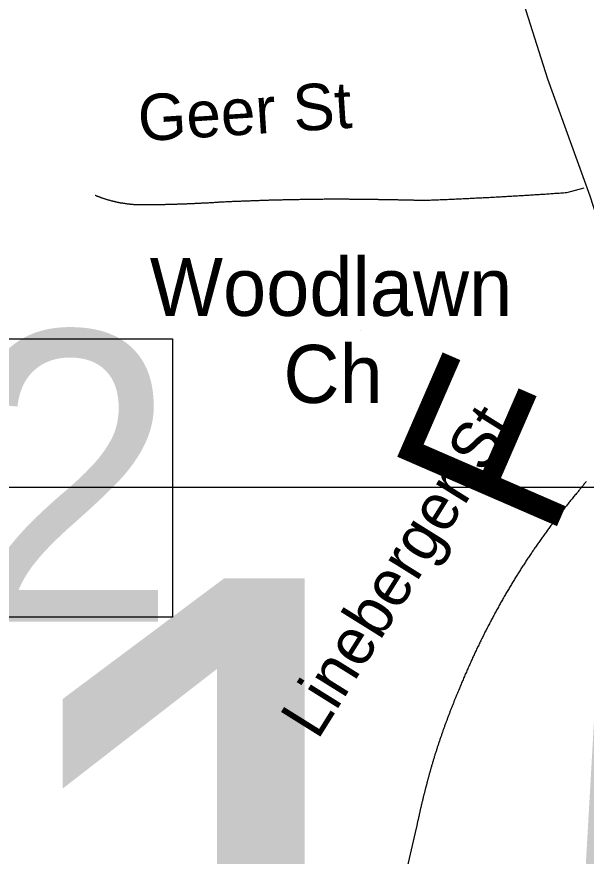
# Model space of a CAD drawing. Extents: x 1268485 to 1426702, y 514839 to 616766.
# Drawn here: x 1373044 to 1373848, y 561733 to 562920 of the extents above; entities that cross this region are included whole.
import ezdxf

# ---------------------------------------------------------------- set-up
doc = ezdxf.new("R2010")
doc.units = 0
for name, color, linetype in [('Old_Level_10', 7, 'Continuous'), ('Old_Level_22', 7, 'Continuous'), ('Old_Level_31', 7, 'Continuous'), ('Old_Level_32', 7, 'Continuous'), ('Old_Level_35', 7, 'Continuous'), ('Old_Level_4', 7, 'Continuous')]:
    doc.layers.add(name, color=color, linetype=linetype)

msp = doc.modelspace()

# ---------------------------------------------------------------- linework, layer by layer
at = {"layer": 'Old_Level_22'}
msp.add_line((1373528.713, 562476.618), (1373528.713, 562476.618), dxfattribs=at)
at = {"layer": 'Old_Level_31'}
msp.add_lwpolyline([(1372375.906, 562464.673), (1373263.602, 562464.673), (1373263.602, 562071.251), (1372375.906, 562071.251), (1372375.906, 562464.673)], dxfattribs=at)
at = {"layer": 'Old_Level_32'}
msp.add_lwpolyline([(1373744.673, 562987.018), (1373793.576, 562831.959), (1373853.076, 562666.828), (1373892.016, 562546.688), (1373942.661, 562378.286)], dxfattribs=at)
at = {"layer": 'Old_Level_35'}
msp.add_line((1373844.55, 562677.63), (1373820.252, 562671.017), dxfattribs=at)
for points in [[(1373227.138, 562653.997), (1373226.421, 562653.947), (1373225.6, 562653.947), (1373224.883, 562653.947), (1373224.165, 562653.895), (1373223.345, 562653.895), (1373222.627, 562653.895), (1373221.91, 562653.895), (1373221.089, 562653.895), (1373220.372, 562653.895), (1373219.654, 562653.895), (1373218.834, 562653.947), (1373218.116, 562653.947), (1373217.398, 562653.947), (1373216.578, 562653.947), (1373215.861, 562653.997), (1373215.143, 562653.997), (1373214.425, 562654.049), (1373213.605, 562654.049), (1373212.887, 562654.1), (1373212.17, 562654.1), (1373211.247, 562654.202), (1373210.529, 562654.254), (1373209.709, 562654.305), (1373208.991, 562654.305), (1373208.274, 562654.357), (1373207.453, 562654.459), (1373206.736, 562654.51), (1373206.018, 562654.562), (1373205.3, 562654.613), (1373204.48, 562654.767), (1373203.762, 562654.818), (1373203.045, 562654.869), (1373202.225, 562654.92), (1373201.507, 562655.074), (1373200.789, 562655.125), (1373199.969, 562655.228), (1373199.251, 562655.33), (1373198.636, 562655.433), (1373197.918, 562655.484), (1373197.098, 562655.638), (1373196.381, 562655.74), (1373195.663, 562655.895), (1373194.843, 562655.945), (1373194.125, 562656.048), (1373193.407, 562656.202), (1373192.587, 562656.305), (1373191.869, 562656.458), (1373191.152, 562656.561), (1373190.332, 562656.663), (1373189.614, 562656.868), (1373188.896, 562657.022), (1373188.076, 562657.125), (1373187.358, 562657.227), (1373186.641, 562657.432), (1373186.025, 562657.586), (1373185.205, 562657.74), (1373184.488, 562657.893), (1373183.77, 562658.048), (1373182.95, 562658.253), (1373182.232, 562658.355), (1373181.514, 562658.56), (1373180.797, 562658.765), (1373180.079, 562658.919), (1373179.361, 562659.124), (1373178.644, 562659.329), (1373177.926, 562659.483), (1373177.106, 562659.688), (1373176.388, 562659.893), (1373175.773, 562660.046), (1373174.953, 562660.251), (1373174.235, 562660.457), (1373173.517, 562660.713), (1373172.8, 562660.867), (1373172.082, 562661.123), (1373171.364, 562661.328), (1373170.647, 562661.482), (1373169.826, 562661.739), (1373169.211, 562661.994), (1373168.493, 562662.199), (1373167.776, 562662.456), (1373166.956, 562662.712), (1373166.34, 562662.917), (1373165.623, 562663.122), (1373164.905, 562663.379), (1373164.085, 562663.635), (1373163.47, 562663.892), (1373162.752, 562664.147), (1373162.034, 562664.455), (1373161.419, 562664.712), (1373160.599, 562664.917), (1373159.984, 562665.173), (1373159.266, 562665.429), (1373158.548, 562665.737), (1373157.831, 562665.993), (1373157.113, 562666.301), (1373156.395, 562666.557), (1373155.78, 562666.865), (1373154.96, 562667.121), (1373154.345, 562667.428)], [(1373820.252, 562671.017), (1373818.201, 562670.863), (1373816.15, 562670.709), (1373814.1, 562670.556), (1373812.152, 562670.453), (1373810.101, 562670.299), (1373808.051, 562670.146), (1373806, 562669.991), (1373803.95, 562669.889), (1373802.002, 562669.736), (1373799.951, 562669.633), (1373797.901, 562669.428), (1373795.85, 562669.325), (1373793.902, 562669.171), (1373791.852, 562669.069), (1373789.801, 562668.915), (1373787.751, 562668.813), (1373785.7, 562668.608), (1373783.752, 562668.505), (1373781.702, 562668.351), (1373779.651, 562668.249), (1373777.601, 562668.146), (1373775.653, 562667.993), (1373773.602, 562667.89), (1373771.552, 562667.736), (1373769.501, 562667.633), (1373767.451, 562667.48), (1373765.503, 562667.377), (1373763.452, 562667.275), (1373761.402, 562667.121), (1373759.351, 562667.018), (1373757.403, 562666.865), (1373755.353, 562666.762), (1373753.2, 562666.608), (1373751.252, 562666.506), (1373749.201, 562666.352), (1373747.253, 562666.25), (1373745.1, 562666.147), (1373743.152, 562665.993), (1373741.101, 562665.89), (1373739.153, 562665.737), (1373737.103, 562665.685), (1373734.95, 562665.583), (1373733.002, 562665.429), (1373730.951, 562665.327), (1373729.003, 562665.173), (1373726.85, 562665.07), (1373724.902, 562665.019), (1373722.852, 562664.865), (1373720.904, 562664.763), (1373718.751, 562664.609), (1373716.7, 562664.507), (1373714.752, 562664.455), (1373712.702, 562664.302), (1373710.651, 562664.199), (1373708.601, 562664.045), (1373706.653, 562663.994), (1373704.602, 562663.892), (1373702.654, 562663.737), (1373700.501, 562663.687), (1373698.451, 562663.584), (1373696.503, 562663.43), (1373694.452, 562663.379), (1373692.402, 562663.276), (1373690.351, 562663.122), (1373688.403, 562663.071), (1373686.353, 562662.917), (1373684.199, 562662.866), (1373682.251, 562662.764), (1373680.201, 562662.61), (1373678.253, 562662.559), (1373676.1, 562662.456), (1373674.152, 562662.354), (1373672.101, 562662.251), (1373670.153, 562662.199), (1373668, 562662.046), (1373665.95, 562661.994), (1373664.002, 562661.892), (1373661.951, 562661.789), (1373659.901, 562661.687), (1373657.85, 562661.636), (1373655.902, 562661.482), (1373653.852, 562661.431), (1373651.801, 562661.379), (1373649.751, 562661.226), (1373647.7, 562661.174), (1373645.752, 562661.072), (1373643.702, 562661.021), (1373641.651, 562660.918), (1373639.601, 562660.816), (1373637.653, 562660.764), (1373635.602, 562660.713), (1373633.552, 562660.559), (1373631.501, 562660.508), (1373629.451, 562660.457), (1373627.503, 562660.303), (1373625.35, 562660.251), (1373623.402, 562660.201), (1373621.351, 562660.149), (1373619.403, 562659.996)], [(1373332.33, 562657.791), (1373331.202, 562657.74), (1373330.28, 562657.688), (1373329.152, 562657.637), (1373328.127, 562657.586), (1373326.999, 562657.483), (1373325.973, 562657.432), (1373324.846, 562657.33), (1373323.923, 562657.227), (1373322.795, 562657.176), (1373321.77, 562657.125), (1373320.642, 562657.073), (1373319.617, 562657.022), (1373318.489, 562656.92), (1373317.464, 562656.868), (1373316.336, 562656.817), (1373315.413, 562656.766), (1373314.286, 562656.663), (1373313.26, 562656.612), (1373312.132, 562656.612), (1373311.107, 562656.561), (1373309.979, 562656.51), (1373308.954, 562656.458), (1373307.826, 562656.355), (1373306.904, 562656.305), (1373305.776, 562656.253), (1373304.751, 562656.202), (1373303.623, 562656.15), (1373302.598, 562656.15), (1373301.47, 562656.048), (1373300.547, 562655.997), (1373299.419, 562655.945), (1373298.394, 562655.895), (1373297.266, 562655.792), (1373296.241, 562655.792), (1373295.113, 562655.74), (1373294.088, 562655.689), (1373292.96, 562655.638), (1373292.037, 562655.638), (1373290.91, 562655.587), (1373289.884, 562655.484), (1373288.757, 562655.433), (1373287.731, 562655.433), (1373286.603, 562655.382), (1373285.578, 562655.33), (1373284.45, 562655.33), (1373283.528, 562655.228), (1373282.4, 562655.177), (1373281.375, 562655.177), (1373280.247, 562655.125), (1373279.222, 562655.074), (1373278.094, 562655.074), (1373277.171, 562655.023), (1373276.043, 562655.023), (1373275.018, 562654.92), (1373273.89, 562654.92), (1373272.865, 562654.869), (1373271.737, 562654.818), (1373270.712, 562654.818), (1373269.584, 562654.767), (1373268.661, 562654.767), (1373267.534, 562654.664), (1373266.508, 562654.664), (1373265.381, 562654.613), (1373264.355, 562654.613), (1373263.228, 562654.562), (1373262.202, 562654.562), (1373261.075, 562654.51), (1373260.152, 562654.51), (1373259.024, 562654.51), (1373257.999, 562654.459), (1373256.871, 562654.459), (1373255.846, 562654.357), (1373254.718, 562654.357), (1373253.795, 562654.357), (1373252.667, 562654.305), (1373251.642, 562654.305), (1373250.514, 562654.305), (1373249.489, 562654.254), (1373248.361, 562654.254), (1373247.336, 562654.254), (1373246.208, 562654.202), (1373245.285, 562654.202), (1373244.158, 562654.202), (1373243.132, 562654.1), (1373242.005, 562654.1), (1373240.979, 562654.1), (1373239.852, 562654.1), (1373238.826, 562654.049), (1373237.801, 562654.049), (1373236.776, 562654.049), (1373235.648, 562654.049), (1373234.623, 562654.049), (1373233.495, 562653.997), (1373232.47, 562653.997), (1373231.342, 562653.997), (1373230.419, 562653.997), (1373229.291, 562653.997), (1373228.266, 562653.997), (1373227.138, 562653.997)], [(1373492.373, 562661.944), (1373490.835, 562661.944), (1373489.297, 562661.944), (1373487.657, 562661.944), (1373486.017, 562661.944), (1373484.376, 562661.892), (1373482.736, 562661.892), (1373481.095, 562661.892), (1373479.455, 562661.892), (1373477.917, 562661.892), (1373476.277, 562661.789), (1373474.636, 562661.789), (1373472.996, 562661.789), (1373471.355, 562661.789), (1373469.715, 562661.739), (1373468.075, 562661.739), (1373466.537, 562661.739), (1373464.896, 562661.739), (1373463.256, 562661.687), (1373461.718, 562661.687), (1373460.078, 562661.687), (1373458.54, 562661.636), (1373456.899, 562661.636), (1373455.259, 562661.636), (1373453.618, 562661.584), (1373451.978, 562661.584), (1373450.338, 562661.584), (1373448.8, 562661.482), (1373447.159, 562661.482), (1373445.519, 562661.431), (1373443.878, 562661.431), (1373442.238, 562661.379), (1373440.598, 562661.379), (1373438.957, 562661.328), (1373437.419, 562661.328), (1373435.779, 562661.226), (1373434.241, 562661.226), (1373432.601, 562661.174), (1373430.96, 562661.174), (1373429.422, 562661.123), (1373427.782, 562661.123), (1373426.141, 562661.072), (1373424.501, 562661.072), (1373422.861, 562661.021), (1373421.22, 562660.918), (1373419.58, 562660.918), (1373418.042, 562660.867), (1373416.401, 562660.867), (1373414.761, 562660.816), (1373413.121, 562660.764), (1373411.48, 562660.764), (1373409.84, 562660.713), (1373408.199, 562660.611), (1373406.764, 562660.611), (1373405.124, 562660.559), (1373403.483, 562660.508), (1373401.843, 562660.457), (1373400.202, 562660.457), (1373398.664, 562660.354), (1373397.024, 562660.303), (1373395.384, 562660.251), (1373393.743, 562660.251), (1373392.103, 562660.201), (1373390.462, 562660.149), (1373388.924, 562660.046), (1373387.284, 562659.996), (1373385.644, 562659.944), (1373384.003, 562659.944), (1373382.363, 562659.893), (1373380.825, 562659.791), (1373379.287, 562659.739), (1373377.647, 562659.688), (1373376.006, 562659.636), (1373374.366, 562659.585), (1373372.725, 562659.483), (1373371.085, 562659.431), (1373369.547, 562659.38), (1373367.907, 562659.329), (1373366.266, 562659.226), (1373364.626, 562659.175), (1373362.985, 562659.124), (1373361.345, 562659.073), (1373359.705, 562659.021), (1373358.167, 562658.919), (1373356.526, 562658.868), (1373354.988, 562658.816), (1373353.348, 562658.765), (1373351.708, 562658.714), (1373350.17, 562658.611), (1373348.529, 562658.56), (1373346.889, 562658.509), (1373345.248, 562658.458), (1373343.608, 562658.303), (1373341.968, 562658.253), (1373340.327, 562658.201), (1373338.789, 562658.15), (1373337.149, 562658.048), (1373335.508, 562657.996), (1373333.868, 562657.893), (1373332.33, 562657.791)], [(1373619.403, 562659.996), (1373617.968, 562660.046), (1373616.737, 562660.046), (1373615.507, 562660.149), (1373614.277, 562660.201), (1373612.841, 562660.201), (1373611.611, 562660.251), (1373610.381, 562660.251), (1373609.15, 562660.303), (1373607.715, 562660.303), (1373606.485, 562660.354), (1373605.254, 562660.354), (1373604.024, 562660.457), (1373602.589, 562660.457), (1373601.358, 562660.508), (1373600.128, 562660.508), (1373598.898, 562660.559), (1373597.462, 562660.559), (1373596.232, 562660.611), (1373595.002, 562660.611), (1373593.772, 562660.713), (1373592.336, 562660.713), (1373591.106, 562660.764), (1373589.876, 562660.764), (1373588.645, 562660.816), (1373587.21, 562660.816), (1373585.98, 562660.816), (1373584.749, 562660.867), (1373583.519, 562660.867), (1373582.084, 562660.918), (1373580.853, 562660.918), (1373579.623, 562661.021), (1373578.393, 562661.021), (1373576.957, 562661.021), (1373575.727, 562661.072), (1373574.497, 562661.072), (1373573.164, 562661.123), (1373571.831, 562661.123), (1373570.601, 562661.123), (1373569.37, 562661.174), (1373568.037, 562661.174), (1373566.705, 562661.174), (1373565.474, 562661.226), (1373564.244, 562661.226), (1373562.911, 562661.226), (1373561.578, 562661.328), (1373560.348, 562661.328), (1373559.118, 562661.328), (1373557.785, 562661.379), (1373556.452, 562661.379), (1373555.222, 562661.379), (1373553.991, 562661.431), (1373552.659, 562661.431), (1373551.326, 562661.431), (1373550.095, 562661.482), (1373548.865, 562661.482), (1373547.532, 562661.482), (1373546.199, 562661.482), (1373544.969, 562661.584), (1373543.739, 562661.584), (1373542.406, 562661.584), (1373541.176, 562661.584), (1373539.843, 562661.636), (1373538.613, 562661.636), (1373537.28, 562661.636), (1373536.049, 562661.636), (1373534.717, 562661.687), (1373533.486, 562661.687), (1373532.153, 562661.687), (1373530.923, 562661.687), (1373529.59, 562661.687), (1373528.36, 562661.739), (1373527.027, 562661.739), (1373525.797, 562661.739), (1373524.464, 562661.739), (1373523.234, 562661.739), (1373521.901, 562661.789), (1373520.67, 562661.789), (1373519.338, 562661.789), (1373518.107, 562661.789), (1373516.774, 562661.789), (1373515.544, 562661.789), (1373514.211, 562661.789), (1373512.981, 562661.892), (1373511.648, 562661.892), (1373510.418, 562661.892), (1373509.085, 562661.892), (1373507.855, 562661.892), (1373506.522, 562661.892), (1373505.292, 562661.892), (1373503.959, 562661.892), (1373502.728, 562661.892), (1373501.396, 562661.944), (1373500.165, 562661.944), (1373498.832, 562661.944), (1373497.5, 562661.944), (1373496.269, 562661.944), (1373495.039, 562661.944), (1373493.706, 562661.944), (1373492.373, 562661.944)], [(1373848.241, 562262.963), (1373847.421, 562261.989), (1373846.601, 562261.015), (1373845.781, 562259.99), (1373844.858, 562259.067), (1373844.14, 562258.042), (1373843.217, 562257.068), (1373842.5, 562256.043), (1373841.577, 562255.069), (1373840.859, 562254.146), (1373840.039, 562253.121), (1373839.219, 562252.147), (1373838.399, 562251.122), (1373837.578, 562250.147), (1373836.758, 562249.122), (1373836.041, 562248.148), (1373835.118, 562247.123), (1373834.4, 562246.149)], [(1373834.4, 562246.149), (1373833.375, 562244.868), (1373832.247, 562243.637), (1373831.222, 562242.458), (1373830.299, 562241.177), (1373829.274, 562239.946), (1373828.146, 562238.664), (1373827.121, 562237.434), (1373826.096, 562236.204), (1373825.173, 562234.923), (1373824.148, 562233.692), (1373823.02, 562232.462), (1373821.994, 562231.18), (1373820.969, 562229.95), (1373820.046, 562228.669), (1373819.021, 562227.438), (1373817.996, 562226.105), (1373816.971, 562224.875), (1373816.048, 562223.645), (1373815.023, 562222.363), (1373813.997, 562221.082), (1373812.972, 562219.8), (1373812.049, 562218.569), (1373811.024, 562217.236), (1373809.999, 562216.006), (1373808.974, 562214.776), (1373808.051, 562213.443), (1373807.026, 562212.213), (1373806, 562210.88), (1373805.078, 562209.65), (1373804.155, 562208.317), (1373803.13, 562207.086), (1373802.104, 562205.754), (1373801.079, 562204.523), (1373800.259, 562203.19), (1373799.234, 562201.858), (1373798.208, 562200.627), (1373797.286, 562199.294), (1373796.363, 562198.013), (1373795.338, 562196.68), (1373794.415, 562195.45), (1373793.492, 562194.117), (1373792.467, 562192.835), (1373791.544, 562191.502), (1373790.622, 562190.17), (1373789.596, 562188.888), (1373788.674, 562187.556), (1373787.751, 562186.274), (1373786.726, 562184.992), (1373785.905, 562183.71), (1373784.88, 562182.378), (1373783.957, 562180.994), (1373783.035, 562179.712), (1373782.112, 562178.379), (1373781.087, 562177.046), (1373780.266, 562175.765), (1373779.344, 562174.432), (1373778.421, 562173.15), (1373777.498, 562171.817), (1373776.575, 562170.434), (1373775.653, 562169.101), (1373774.73, 562167.819), (1373773.91, 562166.435), (1373772.885, 562165.102), (1373771.962, 562163.82), (1373771.142, 562162.437), (1373770.219, 562161.104), (1373769.296, 562159.822), (1373768.373, 562158.438), (1373767.451, 562157.105), (1373766.63, 562155.773), (1373765.708, 562154.44), (1373764.785, 562153.055), (1373763.862, 562151.774), (1373763.042, 562150.389), (1373762.119, 562149.006), (1373761.299, 562147.673), (1373760.376, 562146.288), (1373759.454, 562145.007), (1373758.633, 562143.623), (1373757.711, 562142.239), (1373756.89, 562140.855), (1373755.968, 562139.573), (1373755.148, 562138.189), (1373754.225, 562136.805), (1373753.405, 562135.421), (1373752.482, 562134.088), (1373751.662, 562132.755), (1373750.841, 562131.371), (1373750.021, 562129.987), (1373749.098, 562128.603), (1373748.278, 562127.27), (1373747.356, 562125.886), (1373746.638, 562124.502), (1373745.715, 562123.118), (1373744.895, 562121.734), (1373743.972, 562120.401), (1373743.254, 562119.017), (1373742.332, 562117.633), (1373741.512, 562116.197)], [(1373741.512, 562116.197), (1373740.589, 562114.762), (1373739.871, 562113.327), (1373739.051, 562111.891), (1373738.128, 562110.456), (1373737.205, 562109.021), (1373736.385, 562107.585), (1373735.668, 562106.047), (1373734.745, 562104.612), (1373733.925, 562103.177), (1373733.002, 562101.69), (1373732.284, 562100.254), (1373731.361, 562098.819), (1373730.541, 562097.333), (1373729.721, 562095.897), (1373728.901, 562094.462), (1373727.978, 562092.924), (1373727.26, 562091.489), (1373726.338, 562090.002), (1373725.62, 562088.566), (1373724.8, 562087.08), (1373723.98, 562085.645), (1373723.159, 562084.107), (1373722.339, 562082.671), (1373721.519, 562081.184), (1373720.801, 562079.749), (1373719.879, 562078.263), (1373719.161, 562076.776), (1373718.341, 562075.29), (1373717.52, 562073.803), (1373716.7, 562072.316), (1373715.983, 562070.881), (1373715.162, 562069.394), (1373714.342, 562067.856), (1373713.624, 562066.37), (1373712.702, 562064.934), (1373711.984, 562063.447), (1373711.266, 562061.961), (1373710.549, 562060.423), (1373709.728, 562058.936), (1373709.011, 562057.45), (1373708.088, 562055.963), (1373707.37, 562054.425), (1373706.653, 562052.939), (1373705.832, 562051.452), (1373705.115, 562050.016), (1373704.397, 562048.428), (1373703.577, 562046.941), (1373702.859, 562045.454), (1373702.142, 562043.917), (1373701.424, 562042.43), (1373700.604, 562040.943), (1373699.886, 562039.456), (1373699.168, 562037.918), (1373698.348, 562036.432), (1373697.63, 562034.945), (1373696.913, 562033.356), (1373696.298, 562031.869), (1373695.477, 562030.383), (1373694.76, 562028.896), (1373694.042, 562027.307), (1373693.222, 562025.82), (1373692.607, 562024.334), (1373691.889, 562022.796), (1373691.171, 562021.258), (1373690.454, 562019.771), (1373689.736, 562018.183), (1373689.018, 562016.696), (1373688.403, 562015.209), (1373687.583, 562013.62), (1373686.865, 562012.134), (1373686.25, 562010.544), (1373685.532, 562009.058), (1373684.917, 562007.52), (1373684.097, 562005.982), (1373683.482, 562004.444), (1373682.764, 562002.957), (1373682.149, 562001.368), (1373681.329, 561999.881), (1373680.714, 561998.293), (1373679.996, 561996.755), (1373679.381, 561995.268), (1373678.766, 561993.679), (1373678.048, 561992.192), (1373677.33, 561990.603), (1373676.715, 561989.065), (1373675.997, 561987.476), (1373675.382, 561985.989), (1373674.767, 561984.451), (1373674.152, 561982.862), (1373673.332, 561981.324), (1373672.717, 561979.838), (1373672.101, 561978.248), (1373671.486, 561976.71), (1373670.871, 561975.122), (1373670.256, 561973.584), (1373669.538, 561971.994), (1373668.923, 561970.508), (1373668.205, 561968.918), (1373667.59, 561967.38)], [(1373667.59, 561967.38), (1373667.283, 561966.253), (1373666.77, 561965.177), (1373666.257, 561964.049), (1373665.847, 561963.024), (1373665.335, 561961.896), (1373664.925, 561960.819), (1373664.514, 561959.691), (1373664.002, 561958.615), (1373663.489, 561957.487), (1373663.079, 561956.359), (1373662.669, 561955.334), (1373662.259, 561954.206), (1373661.746, 561953.129), (1373661.234, 561952.002), (1373660.926, 561950.874), (1373660.413, 561949.798), (1373660.003, 561948.67), (1373659.491, 561947.542), (1373659.081, 561946.517), (1373658.67, 561945.389), (1373658.26, 561944.261), (1373657.748, 561943.184), (1373657.338, 561942.057), (1373656.825, 561940.929), (1373656.517, 561939.853), (1373656.107, 561938.776), (1373655.595, 561937.648), (1373655.287, 561936.572), (1373654.775, 561935.444), (1373654.364, 561934.316), (1373653.954, 561933.188), (1373653.544, 561932.112), (1373653.134, 561930.984), (1373652.724, 561929.856), (1373652.211, 561928.728), (1373651.904, 561927.6), (1373651.494, 561926.575), (1373650.981, 561925.447), (1373650.673, 561924.32), (1373650.263, 561923.192), (1373649.751, 561922.064), (1373649.341, 561920.988), (1373649.033, 561919.86), (1373648.623, 561918.732), (1373648.11, 561917.605), (1373647.7, 561916.477), (1373647.393, 561915.4), (1373646.983, 561914.272), (1373646.675, 561913.196), (1373646.162, 561912.068), (1373645.752, 561910.94), (1373645.342, 561909.813), (1373645.035, 561908.685), (1373644.624, 561907.557), (1373644.214, 561906.429), (1373643.907, 561905.301), (1373643.497, 561904.174), (1373642.984, 561903.046), (1373642.676, 561901.918), (1373642.266, 561900.79), (1373641.856, 561899.713), (1373641.549, 561898.586), (1373641.139, 561897.458), (1373640.728, 561896.33), (1373640.421, 561895.202), (1373640.011, 561894.074), (1373639.601, 561892.947), (1373639.293, 561891.819), (1373638.883, 561890.691), (1373638.473, 561889.563), (1373638.165, 561888.435), (1373637.755, 561887.308), (1373637.345, 561886.18), (1373637.038, 561885.052), (1373636.73, 561883.924), (1373636.422, 561882.797), (1373636.012, 561881.669), (1373635.602, 561880.49), (1373635.295, 561879.362), (1373634.884, 561878.235), (1373634.474, 561877.107), (1373634.269, 561875.979), (1373633.859, 561874.851), (1373633.552, 561873.774), (1373633.142, 561872.646), (1373632.731, 561871.416), (1373632.526, 561870.288), (1373632.116, 561869.212), (1373631.706, 561868.084), (1373631.399, 561866.957), (1373631.091, 561865.829), (1373630.783, 561864.649), (1373630.373, 561863.522), (1373629.963, 561862.394), (1373629.758, 561861.266), (1373629.348, 561860.138), (1373629.04, 561858.96), (1373628.733, 561857.832), (1373628.425, 561856.704)], [(1373628.425, 561856.704), (1373628.118, 561855.832), (1373627.913, 561855.012), (1373627.605, 561854.192), (1373627.503, 561853.321), (1373627.298, 561852.5), (1373626.99, 561851.68), (1373626.785, 561850.808), (1373626.477, 561849.988), (1373626.272, 561849.117), (1373626.17, 561848.297), (1373625.862, 561847.477), (1373625.657, 561846.605), (1373625.35, 561845.836), (1373625.144, 561844.914), (1373624.837, 561844.144), (1373624.734, 561843.273), (1373624.529, 561842.453), (1373624.222, 561841.633), (1373624.017, 561840.761), (1373623.709, 561839.941), (1373623.607, 561839.07), (1373623.402, 561838.249), (1373623.094, 561837.429), (1373622.889, 561836.557), (1373622.786, 561835.737), (1373622.479, 561834.866), (1373622.274, 561834.046), (1373621.966, 561833.174), (1373621.864, 561832.354), (1373621.659, 561831.483), (1373621.351, 561830.713), (1373621.146, 561829.893), (1373621.043, 561829.022), (1373620.736, 561828.202), (1373620.531, 561827.33), (1373620.326, 561826.51), (1373620.121, 561825.639), (1373619.916, 561824.818), (1373619.608, 561823.947), (1373619.506, 561823.126), (1373619.3, 561822.255), (1373618.993, 561821.435), (1373618.89, 561820.563), (1373618.583, 561819.743), (1373618.378, 561818.872), (1373618.275, 561818.052), (1373617.968, 561817.18), (1373617.763, 561816.36), (1373617.66, 561815.489), (1373617.353, 561814.668), (1373617.147, 561813.796), (1373617.045, 561812.976), (1373616.737, 561812.105), (1373616.635, 561811.336), (1373616.327, 561810.413), (1373616.122, 561809.645), (1373616.02, 561808.773), (1373615.712, 561807.953), (1373615.61, 561807.081), (1373615.405, 561806.261), (1373615.097, 561805.389), (1373614.994, 561804.569), (1373614.789, 561803.698), (1373614.584, 561802.878), (1373614.379, 561802.006), (1373614.174, 561801.186), (1373613.969, 561800.315), (1373613.764, 561799.495), (1373613.662, 561798.623), (1373613.354, 561797.802), (1373613.251, 561796.931), (1373613.046, 561796.059), (1373612.841, 561795.239), (1373612.636, 561794.368), (1373612.534, 561793.548), (1373612.226, 561792.676), (1373612.124, 561791.856), (1373611.919, 561790.985), (1373611.714, 561790.165), (1373611.509, 561789.293), (1373611.406, 561788.422), (1373611.098, 561787.601), (1373610.996, 561786.73), (1373610.791, 561785.961), (1373610.586, 561785.038), (1373610.381, 561784.269), (1373610.278, 561783.398), (1373609.971, 561782.526), (1373609.868, 561781.706), (1373609.663, 561780.835), (1373609.458, 561780.015), (1373609.253, 561779.143), (1373609.15, 561778.272), (1373609.048, 561777.451), (1373608.74, 561776.58), (1373608.638, 561775.759), (1373608.33, 561774.888), (1373608.228, 561774.068), (1373608.023, 561773.196)], [(1373608.023, 561773.196), (1373586.595, 561681.179), (1373564.654, 561582.293)]]:
    msp.add_lwpolyline(points, dxfattribs=at)
at = {"layer": 'Old_Level_4'}
msp.add_lwpolyline([(1371584.455, 562255.041), (1374552.681, 562255.041), (1374552.681, 561038.055), (1371584.455, 561038.055), (1371584.455, 562255.041)], dxfattribs=at)

# ---------------------------------------------------------------- texts
at = {"layer": 'Old_Level_10'}
for s, height, rotation, p in [('Geer St', 65.6167, 3.693283, (1373216.947, 562743.627)), ('Lineberger St', 65.61666, 58.007764, (1373468.827, 561896.444))]:
    msp.add_text(s, height=height, rotation=rotation, dxfattribs=at).set_placement(p)
at = {"layer": 'Old_Level_22'}
for s, height, rotation, p in [('Woodlawn', 82.0208, 0.000019, (1373231.508, 562497.124)), ('Ch', 82.0208, 0.000019, (1373420.396, 562374.092)), ('F', 246.062, 66.510506, (1373796.094, 562175.193))]:
    msp.add_text(s, height=height, rotation=rotation, dxfattribs=at).set_placement(p)
at = {"layer": 'Old_Level_31'}
msp.add_text('252', height=410.1042, dxfattribs=at).set_placement((1372355.678, 562065.06))
at = {"layer": 'Old_Level_4'}
msp.add_text('J315', height=1049.8646, dxfattribs=at).set_placement((1371490.552, 561076.276))

doc.saveas('drawing.dxf')
